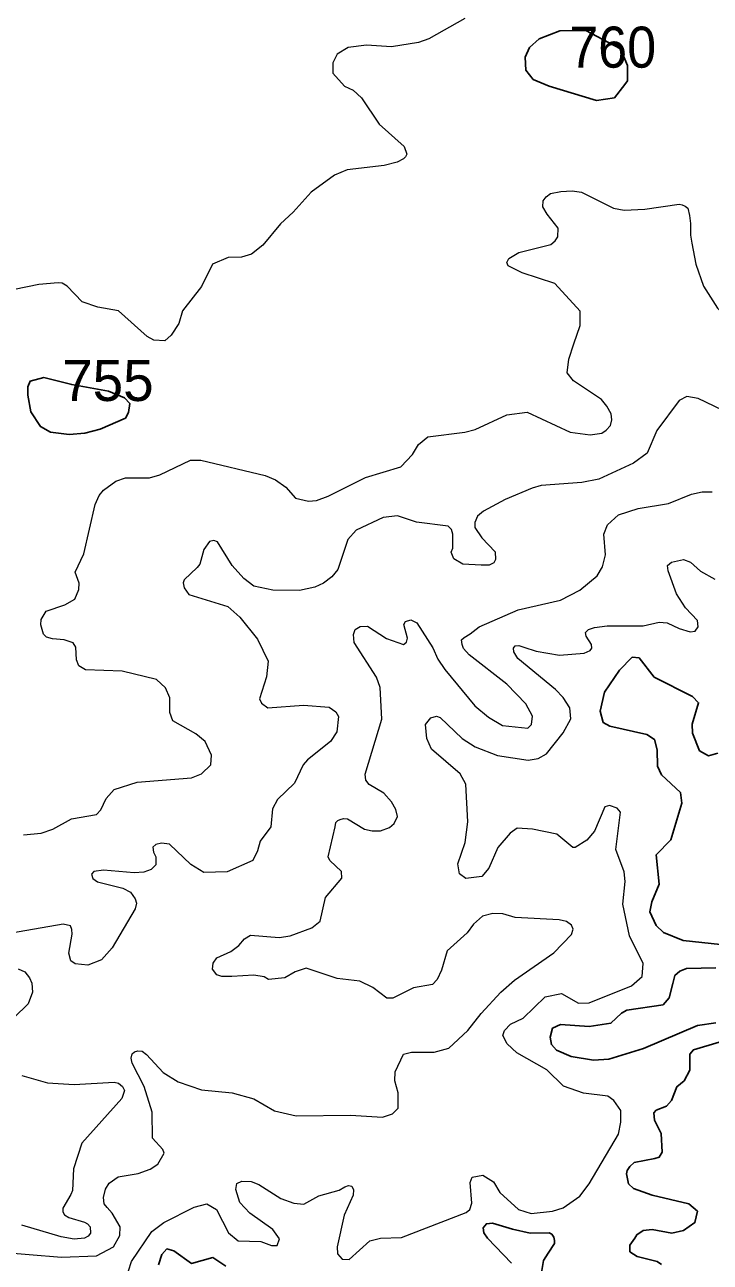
# Model space of a CAD drawing. Extents: x 499.9 to 555.3, y 9281.5 to 9336.8.
# Drawn here: x 550.375 to 553.047, y 9306.276 to 9311.097 of the extents above; entities that cross this region are included whole.
import ezdxf

# ---------------------------------------------------------------- set-up
doc = ezdxf.new("R2010")
doc.units = 0
doc.header["$LTSCALE"] = 0.064
doc.layers.add('1', color=7, linetype='Continuous', lineweight=25)
doc.layers.add('2', color=7, linetype='Continuous', lineweight=13)
doc.layers.add('21', color=7, linetype='Continuous')

msp = doc.modelspace()

# ---------------------------------------------------------------- linework, layer by layer
at = {"layer": '1'}
for points in [[(552.604, 9310.8016), (552.4192, 9310.858), (552.3569, 9310.884), (552.3282, 9310.9207), (552.3254, 9310.9709), (552.3423, 9311.009), (552.3802, 9311.0425), (552.4605, 9311.0727), (552.5622, 9311.0743), (552.697, 9311.0029), (552.7244, 9310.9376), (552.7238, 9310.879), (552.7141, 9310.864), (552.6731, 9310.8129)], [(550.767, 9309.5649), (550.7787, 9309.5867), (550.7841, 9309.6217), (550.763, 9309.644), (550.7014, 9309.669), (550.5578, 9309.6949), (550.4488, 9309.7232), (550.3962, 9309.7086), (550.3869, 9309.6858), (550.3864, 9309.6535), (550.3982, 9309.5889), (550.4356, 9309.5313), (550.475, 9309.5099), (550.5473, 9309.5005), (550.6086, 9309.5054), (550.6692, 9309.5214)]]:
    msp.add_lwpolyline(points, close=True, dxfattribs=at)
for points in [[(553.0772, 9308.2597), (553.0398, 9308.2483), (553.005, 9308.2688), (552.9778, 9308.337), (552.9764, 9308.3726), (553.0018, 9308.4559), (552.9784, 9308.4805), (552.8278, 9308.5558), (552.7694, 9308.6306), (552.7422, 9308.6328), (552.6928, 9308.582), (552.6344, 9308.4968), (552.6182, 9308.423), (552.6291, 9308.3792), (552.6561, 9308.3644), (552.8001, 9308.3323), (552.8293, 9308.3129), (552.8406, 9308.2726), (552.8414, 9308.2092), (552.8574, 9308.1742), (552.931, 9308.1066), (552.9359, 9308.065), (552.893, 9307.9217), (552.8365, 9307.8625), (552.8485, 9307.749), (552.8188, 9307.6804), (552.8111, 9307.6407), (552.8362, 9307.5875), (552.8652, 9307.5611), (552.9419, 9307.53), (553.0873, 9307.5138)], [(553.0691, 9307.4235), (552.9547, 9307.4201), (552.9278, 9307.4101), (552.9095, 9307.3931), (552.9011, 9307.3613), (552.8864, 9307.3063), (552.8633, 9307.2786), (552.7216, 9307.2577), (552.7008, 9307.2466), (552.6601, 9307.2069), (552.5749, 9307.1943), (552.4637, 9307.2019), (552.4321, 9307.1875), (552.4225, 9307.1528), (552.4279, 9307.1239), (552.4479, 9307.1021), (552.5042, 9307.077), (552.5922, 9307.063), (552.6522, 9307.0672), (552.7864, 9307.1087), (552.9976, 9307.1986), (553.0684, 9307.2082)], [(553.0815, 9307.1331), (552.9815, 9307.1031), (552.9673, 9307.0862), (552.9669, 9307.0239), (552.9448, 9306.9832), (552.9171, 9306.9599), (552.8956, 9306.9054), (552.876, 9306.8839), (552.8366, 9306.8687), (552.827, 9306.8582), (552.8301, 9306.829), (552.8551, 9306.778), (552.859, 9306.7052), (552.8483, 9306.6857), (552.8304, 9306.6801), (552.7502, 9306.664), (552.7332, 9306.6487), (552.7233, 9306.6331), (552.7203, 9306.6202)], [(552.7203, 9306.6202), (552.728, 9306.5817), (552.7477, 9306.5637), (552.8202, 9306.537), (552.9639, 9306.5029), (552.9977, 9306.4746)], [(552.9977, 9306.4746), (552.9875, 9306.4306), (552.9432, 9306.399), (552.8969, 9306.3896), (552.821, 9306.403), (552.7858, 9306.4), (552.7603, 9306.3829), (552.7527, 9306.3702), (552.7339, 9306.3427), (552.7329, 9306.3171), (552.7618, 9306.2987), (552.8404, 9306.2782), (552.8571, 9306.2672)], [(552.389, 9306.2354), (552.3967, 9306.283), (552.4157, 9306.311), (552.4393, 9306.3491), (552.4402, 9306.361), (552.4373, 9306.3742), (552.429, 9306.3848), (552.419, 9306.3908), (552.3453, 9306.3886), (552.2758, 9306.4042), (552.1978, 9306.4279), (552.1745, 9306.426), (552.1624, 9306.4095), (552.1639, 9306.3908), (552.1784, 9306.3699), (552.2718, 9306.2728)], [(551.1582, 9306.2611), (551.1079, 9306.294), (551.0249, 9306.2716), (550.9562, 9306.3202), (550.9285, 9306.3279), (550.9088, 9306.306), (550.8955, 9306.2661)]]:
    msp.add_lwpolyline(points, dxfattribs=at)
at = {"layer": '2'}
for points in [[(552.0904, 9311.1218), (551.9497, 9311.0419), (551.9099, 9311.0283), (551.8047, 9311.0109), (551.7068, 9311.017), (551.6353, 9311.0088), (551.5921, 9310.9824), (551.5755, 9310.9485), (551.5756, 9310.9082), (551.6211, 9310.8571), (551.6549, 9310.8419), (551.6878, 9310.8123), (551.7557, 9310.7101), (551.854, 9310.6222), (551.8643, 9310.5934), (551.8596, 9310.5824), (551.8509, 9310.574), (551.8261, 9310.5619), (551.776, 9310.5493), (551.6315, 9310.5321), (551.5819, 9310.511), (551.4912, 9310.4442), (551.421, 9310.3663), (551.3712, 9310.321), (551.3022, 9310.238), (551.2587, 9310.2035), (551.219, 9310.1913), (551.1673, 9310.1907), (551.106, 9310.1637), (551.064, 9310.0775), (550.99, 9309.9825)], [(551.0786, 9308.305), (551.0416, 9308.3341), (550.9515, 9308.3856), (550.9406, 9308.4173), (550.9402, 9308.4754), (550.9231, 9308.5138), (550.8882, 9308.5463), (550.755, 9308.5787), (550.6111, 9308.5838), (550.5855, 9308.5989), (550.5765, 9308.6231), (550.5743, 9308.6716), (550.5629, 9308.6885), (550.5282, 9308.7013), (550.4831, 9308.705), (550.4595, 9308.7114), (550.4479, 9308.7228), (550.4379, 9308.7589), (550.4388, 9308.7803), (550.458, 9308.8122), (550.5314, 9308.8368), (550.5703, 9308.8592), (550.5852, 9308.8965), (550.587, 9308.9211), (550.5715, 9308.9641), (550.6051, 9309.0359), (550.6494, 9309.228), (550.6649, 9309.2626), (550.6822, 9309.2834), (550.7296, 9309.3191), (550.7676, 9309.3315), (550.8611, 9309.3322), (550.9013, 9309.3432), (551.0209, 9309.4013), (551.0612, 9309.4002), (551.3113, 9309.3412), (551.3519, 9309.324), (551.3924, 9309.2951), (551.4301, 9309.2521), (551.4805, 9309.2412), (551.5121, 9309.2438), (551.558, 9309.2608), (551.7036, 9309.3336), (551.8406, 9309.3745), (551.8869, 9309.4234), (551.9094, 9309.4615), (551.9457, 9309.4918), (552.0909, 9309.5094), (552.1302, 9309.5196), (552.2536, 9309.5776), (552.333, 9309.5877), (552.5004, 9309.5095), (552.5795, 9309.4989), (552.624, 9309.5063), (552.6415, 9309.5172), (552.6577, 9309.5358), (552.663, 9309.5584), (552.6606, 9309.5816), (552.6436, 9309.611), (552.623, 9309.6366), (552.5135, 9309.7097), (552.4892, 9309.7414), (552.4955, 9309.7947), (552.5156, 9309.854), (552.5398, 9309.9253), (552.5399, 9309.9812), (552.4406, 9310.0894), (552.3133, 9310.131), (552.2586, 9310.1582), (552.2541, 9310.1707), (552.2622, 9310.1868), (552.3012, 9310.2101), (552.4253, 9310.2408), (552.4426, 9310.2555), (552.4522, 9310.2707), (552.4538, 9310.304), (552.4116, 9310.3593), (552.3941, 9310.3879), (552.3958, 9310.4105), (552.407, 9310.4271), (552.4239, 9310.4392), (552.4644, 9310.4474), (552.5088, 9310.4495), (552.5455, 9310.4442), (552.6698, 9310.3825), (552.7119, 9310.3742), (552.7918, 9310.3779), (552.9252, 9310.3979), (552.9379, 9310.395), (552.9498, 9310.39), (552.9602, 9310.3821), (552.9662, 9310.3543), (552.9696, 9310.3225), (552.9696, 9310.2773), (552.9756, 9310.2456)], [(552.9756, 9310.2456), (552.991, 9310.1646), (553.0207, 9310.0782), (553.0759, 9309.9929), (553.1367, 9309.9371), (553.2084, 9309.927)], [(550.8522, 9309.883), (550.7398, 9309.9824), (550.6595, 9309.9968), (550.5979, 9310.0171), (550.5403, 9310.0791), (550.5208, 9310.0896), (550.5047, 9310.0914), (550.4295, 9310.0845), (550.2379, 9310.0464)], [(550.99, 9309.9825), (550.9759, 9309.9333), (550.9451, 9309.8872), (550.9212, 9309.8653), (550.8774, 9309.8681), (550.8522, 9309.883)], [(553.0946, 9309.5957), (552.9999, 9309.6403), (552.9555, 9309.6492), (552.9264, 9309.6334), (552.8392, 9309.5163), (552.8012, 9309.428), (552.7484, 9309.3885), (552.6125, 9309.3268), (552.5466, 9309.3139), (552.388, 9309.3015), (552.3522, 9309.2919), (552.2481, 9309.247), (552.1634, 9309.2015), (552.1401, 9309.183), (552.1297, 9309.1573), (552.1297, 9309.1378), (552.1561, 9309.0983), (552.2088, 9309.0442), (552.2097, 9309.0131), (552.2038, 9309.0009), (552.1852, 9308.9914), (552.1536, 9308.9911), (552.0831, 9308.9952), (552.0472, 9309.0163), (552.0371, 9309.0417), (552.0434, 9309.0578), (552.043, 9309.1125), (552.0379, 9309.131), (552.0248, 9309.1439), (551.9018, 9309.1596), (551.8277, 9309.1834), (551.7724, 9309.1769), (551.667, 9309.1282), (551.6336, 9309.091), (551.5948, 9308.9744), (551.5713, 9308.9458), (551.5393, 9308.9214), (551.5057, 9308.9059), (551.4462, 9308.8934), (551.3424, 9308.8941), (551.2672, 9308.9093), (551.2289, 9308.9392), (551.1838, 9308.9905), (551.1258, 9309.0822), (551.1115, 9309.0881), (551.0953, 9309.0832), (551.0723, 9309.0525), (551.0573, 9308.9958), (551.0465, 9308.9826), (550.9967, 9308.935), (550.9925, 9308.923), (550.9967, 9308.9031), (551.0139, 9308.8774), (551.1663, 9308.8302), (551.2126, 9308.789), (551.2821, 9308.7036), (551.324, 9308.617), (551.3176, 9308.5567)], [(551.6173, 9308.005), (551.6327, 9308.0039), (551.6997, 9307.9631), (551.7291, 9307.9564), (551.7617, 9307.9566), (551.797, 9307.97), (551.815, 9307.9849), (551.8278, 9308.0123), (551.821, 9308.04), (551.8045, 9308.0696), (551.7743, 9308.1029), (551.7174, 9308.1367), (551.704, 9308.1534), (551.7017, 9308.1771), (551.7663, 9308.3911), (551.7602, 9308.5144), (551.746, 9308.5559), (551.6589, 9308.6908), (551.6568, 9308.7221), (551.6633, 9308.741), (551.6828, 9308.7533), (551.7109, 9308.7546), (551.7847, 9308.706), (551.8517, 9308.6826), (551.8633, 9308.6921), (551.8671, 9308.7067), (551.8525, 9308.7599), (551.8595, 9308.7725), (551.88, 9308.7784), (551.9027, 9308.7675), (551.9649, 9308.6701), (551.985, 9308.6259), (552.012, 9308.5846), (552.1288, 9308.443), (552.1821, 9308.4), (552.2377, 9308.3674), (552.3361, 9308.3564), (552.3502, 9308.3706), (552.3535, 9308.403), (552.3282, 9308.4515), (552.2541, 9308.5274), (552.1078, 9308.6418), (552.0847, 9308.6668), (552.0795, 9308.6824), (552.0773, 9308.7001), (552.088, 9308.71), (552.1108, 9308.7244), (552.1462, 9308.7518), (552.2981, 9308.8176), (552.4636, 9308.8559), (552.5387, 9308.894), (552.6066, 9308.9498), (552.6273, 9308.9848), (552.6386, 9309.0316), (552.6324, 9309.1128), (552.646, 9309.1486), (552.6896, 9309.1882), (552.7661, 9309.2123), (552.8846, 9309.2315), (552.9737, 9309.2682), (553.015, 9309.2775), (553.0548, 9309.2775)], [(552.238, 9307.1591), (552.2446, 9307.1788), (552.2683, 9307.204), (552.3183, 9307.2263), (552.404, 9307.3105), (552.4669, 9307.3231), (552.533, 9307.2854), (552.575, 9307.2867), (552.7405, 9307.3527), (552.7811, 9307.389), (552.785, 9307.4402), (552.7326, 9307.5476), (552.7059, 9307.6715), (552.7149, 9307.759), (552.7109, 9307.7967), (552.6789, 9307.8842), (552.6974, 9308.0291), (552.684, 9308.0443), (552.6543, 9308.0557), (552.6367, 9308.0495), (552.5955, 9307.9551), (552.5659, 9307.9206), (552.5198, 9307.8914), (552.5108, 9307.8921), (552.4491, 9307.9436), (552.3535, 9307.9632), (552.2942, 9307.9672), (552.2672, 9307.9478), (552.2195, 9307.8911), (552.1833, 9307.8118), (552.156, 9307.7782), (552.0944, 9307.7707), (552.0693, 9307.7894), (552.0628, 9307.8277), (552.0912, 9307.9112), (552.102, 9307.9914), (552.0945, 9308.1389), (552.0719, 9308.1793), (551.9608, 9308.2751), (551.9416, 9308.3165), (551.937, 9308.3711), (551.9582, 9308.3975), (551.9797, 9308.4035), (551.9935, 9308.3983), (552.0795, 9308.3165), (552.131, 9308.2837), (552.2176, 9308.2497), (552.337, 9308.2321), (552.3768, 9308.2383), (552.4083, 9308.2572), (552.4742, 9308.338), (552.5039, 9308.3925), (552.4999, 9308.4355), (552.4739, 9308.476), (552.4441, 9308.5075), (552.2973, 9308.6281), (552.2807, 9308.6545), (552.2804, 9308.6684), (552.287, 9308.677), (552.3005, 9308.6786), (552.3207, 9308.6717), (552.3689, 9308.6565), (552.4597, 9308.641), (552.5551, 9308.6489), (552.5793, 9308.6586), (552.5851, 9308.6677), (552.5839, 9308.6826), (552.5629, 9308.7156), (552.5608, 9308.7287), (552.5728, 9308.7416), (552.5961, 9308.7493), (552.645, 9308.7555), (552.7851, 9308.7556), (552.8477, 9308.7702), (552.8787, 9308.7666), (552.9252, 9308.7446), (552.9685, 9308.7315), (552.9885, 9308.7339), (552.9999, 9308.7508), (552.9975, 9308.7758), (552.9506, 9308.8256), (552.9151, 9308.8796), (552.8825, 9308.9697), (552.881, 9308.9908), (552.8966, 9309.0037), (552.9426, 9309.0143), (552.9703, 9309.0032), (553.0089, 9308.9678), (553.0645, 9308.9375)], [(551.3176, 9308.5567), (551.2896, 9308.4703), (551.2974, 9308.4535), (551.3225, 9308.4358), (551.4609, 9308.4468), (551.562, 9308.4389)], [(551.562, 9308.4389), (551.5874, 9308.42), (551.5978, 9308.4024), (551.5915, 9308.3424), (551.5669, 9308.3047), (551.4764, 9308.233), (551.4601, 9308.2133), (551.4269, 9308.1423), (551.3603, 9308.0784), (551.3402, 9308.0424), (551.3334, 9307.9716), (551.2923, 9307.9166), (551.2825, 9307.8787), (551.2642, 9307.8416), (551.1641, 9307.7974), (551.0733, 9307.7943), (551.0222, 9307.8259), (550.9385, 9307.9047), (550.9072, 9307.9086), (550.8861, 9307.904), (550.8742, 9307.8926), (550.8771, 9307.8739), (550.8862, 9307.8555), (550.8863, 9307.8241), (550.8677, 9307.8059), (550.8395, 9307.7958), (550.8012, 9307.7926), (550.6811, 9307.8036), (550.644, 9307.7985), (550.6343, 9307.788), (550.6402, 9307.7712), (550.6589, 9307.7579), (550.7568, 9307.7339), (550.7865, 9307.7183), (550.805, 9307.6915), (550.8106, 9307.6743), (550.8049, 9307.6527), (550.7148, 9307.5006), (550.6745, 9307.4539), (550.6205, 9307.4332), (550.5715, 9307.4391), (550.5549, 9307.4497), (550.546, 9307.48), (550.5597, 9307.5539), (550.5581, 9307.5721), (550.5534, 9307.5863), (550.525, 9307.5933), (550.2617, 9307.5476)], [(550.8133, 9308.1463), (551.0248, 9308.1637), (551.0639, 9308.1792), (551.1002, 9308.2136), (551.1025, 9308.251), (551.0786, 9308.305)], [(550.3702, 9307.9406), (550.4391, 9307.948), (550.4837, 9307.963), (550.5563, 9308.0039), (550.6549, 9308.0202), (550.6717, 9308.0385), (550.6927, 9308.0829), (550.7226, 9308.1179), (550.8133, 9308.1463)], [(551.5581, 9307.8555), (551.5846, 9307.9724), (551.588, 9307.9888), (551.5958, 9307.9972), (551.6046, 9308.0013), (551.6173, 9308.005)], [(550.6543, 9306.3012), (550.7201, 9306.3362), (550.7453, 9306.3795), (550.7462, 9306.4142), (550.716, 9306.4675), (550.6961, 9306.4887), (550.6849, 9306.5039), (550.6817, 9306.5281), (550.69, 9306.5608), (550.7032, 9306.5839), (550.7384, 9306.6083), (550.8171, 9306.6212), (550.8635, 9306.6379), (550.893, 9306.6585), (550.9178, 9306.7009), (550.9129, 9306.7155), (550.8724, 9306.7599), (550.8718, 9306.8606), (550.8404, 9306.9611), (550.7939, 9307.0517), (550.7897, 9307.0716), (550.7939, 9307.0873), (550.803, 9307.0954), (550.8158, 9307.0998), (550.8329, 9307.0985), (550.8493, 9307.0857), (550.9148, 9307.0149), (550.9724, 9306.9785), (551.0631, 9306.947), (551.1832, 9306.9364), (551.2674, 9306.9121), (551.3489, 9306.8652), (551.433, 9306.8457), (551.6448, 9306.8488), (551.7696, 9306.8411), (551.8077, 9306.8539), (551.8298, 9306.876), (551.83, 9306.9364), (551.8178, 9306.9833), (551.8192, 9307.0175), (551.8515, 9307.0864), (551.8818, 9307.0939), (551.971, 9307.0942), (552.0274, 9307.11), (552.1021, 9307.1784), (552.1536, 9307.2453), (552.2302, 9307.3284), (552.2842, 9307.3743), (552.4371, 9307.4813), (552.5066, 9307.5522), (552.5126, 9307.5739), (552.5055, 9307.5894), (552.4868, 9307.6036), (552.4586, 9307.6097), (552.2871, 9307.619), (552.2389, 9307.6336), (552.1995, 9307.635), (552.1589, 9307.624), (552.1241, 9307.5931), (552.1, 9307.5598), (552.0217, 9307.4889), (551.9999, 9307.4132), (551.982, 9307.377), (551.9636, 9307.3585), (551.8907, 9307.3452), (551.8095, 9307.3041), (551.7866, 9307.3046), (551.7314, 9307.3469), (551.6805, 9307.3708), (551.5929, 9307.3809), (551.4712, 9307.4214), (551.4284, 9307.4071), (551.3892, 9307.3838), (551.3248, 9307.3773), (551.308, 9307.3882), (551.2675, 9307.3946), (551.1826, 9307.3885), (551.1429, 9307.3894), (551.1232, 9307.3955), (551.1063, 9307.4176), (551.1091, 9307.4417), (551.1236, 9307.4614), (551.1782, 9307.486), (551.2093, 9307.5094), (551.2314, 9307.5359), (551.2543, 9307.5499), (551.3668, 9307.5413), (551.4099, 9307.5476), (551.4942, 9307.5787), (551.5269, 9307.6045), (551.5467, 9307.6963), (551.6105, 9307.7719), (551.6098, 9307.7978), (551.5634, 9307.8415), (551.5581, 9307.8555)], [(550.3492, 9307.4187), (550.3747, 9307.4077), (550.3926, 9307.3838), (550.4019, 9307.3626), (550.4044, 9307.3277), (550.3875, 9307.2828), (550.334, 9307.2298)], [(552.5528, 9306.935), (552.4748, 9306.9621), (552.4104, 9307.0259), (552.2927, 9307.0913), (552.2552, 9307.1274), (552.238, 9307.1591)], [(550.3635, 9307.003), (550.4638, 9306.9748), (550.5672, 9306.9683), (550.723, 9306.9777), (550.7403, 9306.9738), (550.7562, 9306.9605), (550.7633, 9306.9456), (550.7527, 9306.914), (550.5971, 9306.7395), (550.565, 9306.6403), (550.5602, 9306.5558), (550.5538, 9306.5394), (550.5233, 9306.4863), (550.5226, 9306.4728), (550.5294, 9306.4605), (550.5461, 9306.4505), (550.607, 9306.432), (550.6199, 9306.4255), (550.6303, 9306.4137), (550.6314, 9306.3896), (550.6223, 9306.3772), (550.6077, 9306.3702), (550.5668, 9306.3663), (550.5163, 9306.3745), (550.3628, 9306.4207)], [(550.7669, 9306.2059), (550.7902, 9306.2792), (550.8698, 9306.3958), (550.9175, 9306.4313), (551.0351, 9306.4909), (551.0846, 9306.5033), (551.1217, 9306.4809), (551.1693, 9306.3904), (551.2071, 9306.3592), (551.2946, 9306.357), (551.3367, 9306.3413), (551.3586, 9306.3416), (551.3674, 9306.3675), (551.3415, 9306.4032), (551.2515, 9306.4665), (551.2125, 9306.5091), (551.1973, 9306.5595), (551.2012, 9306.5831), (551.2208, 9306.5922), (551.2579, 9306.5907), (551.2874, 9306.5789), (551.3734, 9306.5242), (551.4235, 9306.5066), (551.4623, 9306.5022), (551.5208, 9306.535), (551.6009, 9306.5565), (551.6224, 9306.5703), (551.6371, 9306.5746), (551.6498, 9306.5729), (551.6568, 9306.5576), (551.6548, 9306.5369), (551.6201, 9306.4589), (551.5931, 9306.3356), (551.594, 9306.3084), (551.6118, 9306.2877), (551.6397, 9306.2861), (551.7196, 9306.3587), (551.7609, 9306.3697), (551.8435, 9306.3717), (552.0952, 9306.4697), (552.11, 9306.4814), (552.1179, 9306.506), (552.1105, 9306.5862), (552.1185, 9306.6072), (552.1603, 9306.6146), (552.2024, 9306.5892), (552.2272, 9306.5481), (552.2998, 9306.4814), (552.3483, 9306.4657), (552.4325, 9306.4751), (552.4738, 9306.488), (552.5383, 9306.5338), (552.5748, 9306.5813), (552.6899, 9306.7751), (552.699, 9306.8211), (552.6986, 9306.867), (552.6709, 9306.9055), (552.6481, 9306.9234), (552.5528, 9306.935)], [(549.933, 9306.3401), (549.9712, 9306.3474), (550.0532, 9306.3428), (550.1385, 9306.3267), (550.518, 9306.2951), (550.6543, 9306.3012)]]:
    msp.add_lwpolyline(points, dxfattribs=at)

# ---------------------------------------------------------------- texts
at = {"layer": '21', "width": 0.95}
msp.add_text('760', height=0.16, dxfattribs=at).set_placement((552.497, 9310.9298))
at = {"layer": '21'}
msp.add_text('755', height=0.16, dxfattribs=at).set_placement((550.5203, 9309.6312))

doc.saveas('drawing.dxf')
